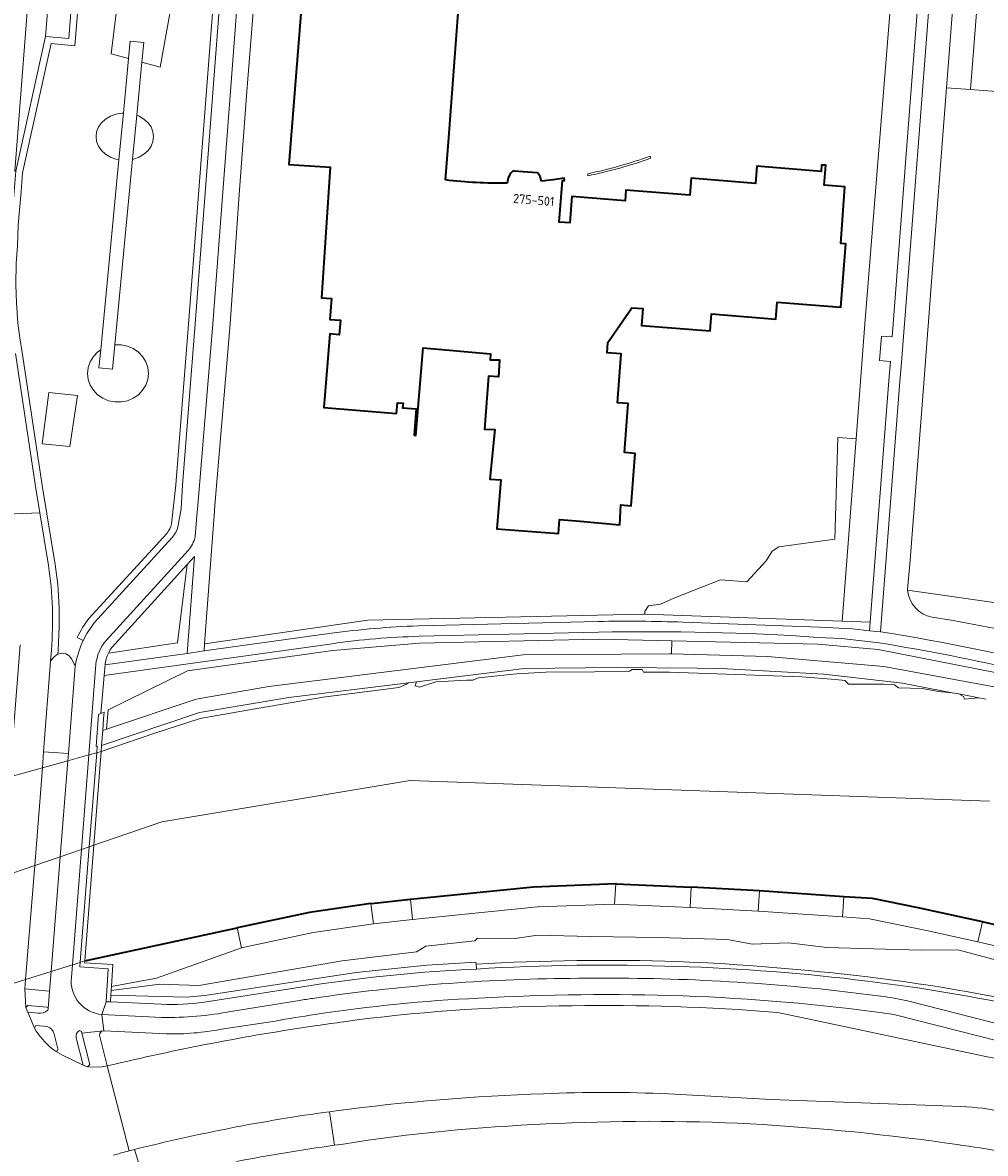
# Model space of a CAD drawing. Extents: x 150256 to 156914, y 461459 to 469481.
# Tile 348 of 656: x 155203 to 155345, y 464378 to 464544. Entities that reach past the tile are written whole.
import ezdxf
from ezdxf.enums import TextEntityAlignment as Align

# ---------------------------------------------------------------- set-up
doc = ezdxf.new("R2010")
doc.units = 0
doc.header["$LTSCALE"] = 0.75
for name, color, linetype, lineweight in [('B-RO-GK-BESCHOEIING-G', 251, 'GK-BESCHOEIING', 35), ('B-RO-GR-BEPLANTING_CULTUUR_BOSPLANTSOEN-GV', 251, 'CONTINUOUS', 18), ('B-RO-GR-GROENVOORZIENING-GV', 251, 'CONTINUOUS', 18), ('B-RO-GR-HAAG-GV', 251, 'CONTINUOUS', 13), ('B-RO-IE-TERREINAFSCHEIDING_KUNSTMATIG_MUUR-G', 251, 'IE-TERREINAFSCHEIDING-KUNSTMATIG-DICHT', 18), ('B-RO-IE-TERREINAFSCHEIDING_KUNSTMATIG_MUUR-GV', 251, 'CONTINUOUS', 18), ('B-RO-KW-KUNSTWERK_DEK-GV', 6, 'CONTINUOUS', 18), ('B-RO-OG-BEBOUWING-GV', 6, 'CONTINUOUS', 35), ('B-RO-OG-BEBOUWING-T18', 1, 'CONTINUOUS', 18), ('B-RO-OG-TERREIN_CULTUURSCHEIDING-GV', 251, 'CONTINUOUS', 18), ('B-RO-OG-WATER-GV', 251, 'CONTINUOUS', 18), ('B-RO-OG-WATER_KANAAL-GV', 251, 'CONTINUOUS', 18), ('B-RO-OG-WATER_SLOOT-GV', 251, 'CONTINUOUS', 18), ('B-RO-VH-VERHARDING_ASFALT-GV', 251, 'CONTINUOUS', 18), ('B-RO-VH-VERHARDING_BETON-GV', 251, 'CONTINUOUS', 18), ('B-RO-VH-VERHARDING_BETONSTRAATSTEEN-GV', 251, 'CONTINUOUS', 18), ('B-RO-VH-VERHARDING_STRAATBAKSTEEN-GV', 251, 'CONTINUOUS', 18), ('B-RO-VH-VERHARDING_TEGEL-GV', 251, 'CONTINUOUS', 18)]:
    doc.layers.add(name, color=color, linetype=linetype, lineweight=lineweight)
doc.styles.add('NLCS-ISO-M200-T18', font='NLCS-ISO.ttf', dxfattribs={"height": 360})
doc.linetypes.add('GK-BESCHOEIING', pattern='A,30,-5,[1,NLCS.SHX,S=1,R=0,X=0,Y=0],-5', length=40)
doc.linetypes.add('IE-TERREINAFSCHEIDING-KUNSTMATIG-DICHT', pattern='A,8,-1,[82,NLCS.SHX,S=0.75,R=90,X=0,Y=0],-1', length=10)

msp = doc.modelspace()

# ---------------------------------------------------------------- linework, layer by layer
at = {"layer": 'B-RO-GK-BESCHOEIING-G'}
for points in [[(155260.4, 464415.429), (155278.456, 464417.27), (155290.562, 464417.743), (155290.559, 464417.683)], [(155290.559, 464417.683), (155301.67, 464417.189)], [(155311.707, 464416.666), (155301.67, 464417.189)], [(155324.123, 464415.796), (155311.707, 464416.666)], [(155344.509, 464412.108), (155335.022, 464414.147), (155328.295, 464415.517), (155324.123, 464415.796)], [(155254.535, 464414.789), (155245.552, 464413.503), (155234.897, 464411.205)], [(155254.535, 464414.789), (155255.552, 464414.9), (155260.4, 464415.429)], [(155212.483, 464406.37), (155234.897, 464411.205)], [(155353.424, 464409.959), (155344.509, 464412.108)]]:
    msp.add_lwpolyline(points, dxfattribs=at)
at = {"layer": 'B-RO-GR-BEPLANTING_CULTUUR_BOSPLANTSOEN-GV'}
for points in [[(155331.092, 464548.745), (155327.194, 464500), (155325.906, 464483.106), (155323.862, 464456.297), (155327.993, 464456.147), (155330.73, 464491.672), (155330.946, 464494.474), (155329.337, 464494.629), (155329.631, 464498.216), (155331.211, 464498.104), (155333.774, 464531.306), (155336.273, 464563.543), (155337.759, 464582.815), (155338.857, 464597.274), (155335.889, 464597.497), (155335.56, 464593.35), (155334.241, 464576.768), (155331.576, 464554.801)], [(155343.965, 464596.839), (155340.638, 464553.1), (155339.213, 464534.726), (155342.7, 464534.458), (155343.516, 464544.523), (155346.031, 464575.538), (155347.539, 464596.557)], [(155294.855, 464457.347), (155323.862, 464456.297), (155325.906, 464483.106), (155323.235, 464483.309), (155322.756, 464468.348), (155314.522, 464467.227), (155313.584, 464466.597), (155312.684, 464465.171), (155309.833, 464462.073), (155305.981, 464462.36), (155303.464, 464461.391), (155299.116, 464459.689), (155297.125, 464458.829), (155295.363, 464458.561), (155294.857, 464457.727)]]:
    msp.add_lwpolyline(points, close=True, dxfattribs=at)
at = {"layer": 'B-RO-GR-GROENVOORZIENING-GV'}
for points in [[(155233.05, 464571.129), (155233.027, 464568.613), (155227.721, 464499.954), (155225.878, 464476.349), (155225.263, 464470.609)], [(155226.241, 464470.402), (155226.556, 464472.281), (155226.644, 464472.805), (155226.876, 464476.282), (155228.728, 464500), (155233.43, 464561.633), (155234.027, 464569.312)], [(155224.597, 464469.265), (155213.111, 464456.685)], [(155213.894, 464456.063), (155225.356, 464468.614)], [(155215.482, 464449.871), (155227.571, 464451.569), (155228.638, 464465.822), (155227.563, 464464.639), (155226.141, 464453.145), (155215.962, 464451.603)], [(155211.383, 464453.929), (155212.264, 464453.451)]]:
    msp.add_lwpolyline(points, dxfattribs=at)
for points in [[(155225.263, 464470.609, -0.1264167), (155224.597, 464469.265)], [(155225.356, 464468.614, 0.1259796), (155226.241, 464470.402)], [(155213.111, 464456.685, 0.0552662), (155211.383, 464453.929)], [(155212.264, 464453.451, -0.0565999), (155213.894, 464456.063)], [(155215.962, 464451.603, 0.092328), (155215.482, 464449.871)]]:
    msp.add_lwpolyline(points, format="xyb", dxfattribs=at)
msp.add_lwpolyline([(155210.081, 464436.848), (155211.093, 464449.673), (155211.103, 464449.738), (155210.548, 464450.774), (155210.345, 464451.031), (155210.185, 464451.235), (155209.733, 464451.495), (155209.111, 464451.581), (155208.538, 464451.435), (155208.433, 464451.408), (155207.933, 464451.004), (155207.457, 464450.405), (155206.45, 464437.081)], close=True, dxfattribs=at)
at = {"layer": 'B-RO-GR-HAAG-GV'}
for points in [[(155233.05, 464571.129), (155233.027, 464568.613), (155227.721, 464499.954), (155225.878, 464476.349), (155225.263, 464470.609)], [(155226.241, 464470.402), (155226.556, 464472.281), (155226.644, 464472.805), (155226.876, 464476.282), (155228.728, 464500), (155233.43, 464561.633), (155234.027, 464569.312)], [(155224.597, 464469.265), (155213.111, 464456.685)], [(155213.894, 464456.063), (155225.356, 464468.614)], [(155215.482, 464449.871), (155227.571, 464451.569), (155228.638, 464465.822), (155227.563, 464464.639), (155226.141, 464453.145), (155215.962, 464451.603)], [(155211.383, 464453.929), (155212.264, 464453.451)]]:
    msp.add_lwpolyline(points, dxfattribs=at)
for points in [[(155225.263, 464470.609, -0.1264167), (155224.597, 464469.265)], [(155225.356, 464468.614, 0.1259796), (155226.241, 464470.402)], [(155213.111, 464456.685, 0.0552662), (155211.383, 464453.929)], [(155212.264, 464453.451, -0.0565999), (155213.894, 464456.063)], [(155215.962, 464451.603, 0.092328), (155215.482, 464449.871)]]:
    msp.add_lwpolyline(points, format="xyb", dxfattribs=at)
msp.add_lwpolyline([(155211.103, 464449.738), (155210.548, 464450.774), (155210.345, 464451.031), (155210.185, 464451.235), (155209.733, 464451.495), (155209.111, 464451.581), (155208.538, 464451.435), (155208.433, 464451.408), (155207.933, 464451.004), (155207.457, 464450.405), (155206.45, 464437.081), (155210.081, 464436.848), (155211.093, 464449.673)], close=True, dxfattribs=at)
at = {"layer": 'B-RO-IE-TERREINAFSCHEIDING_KUNSTMATIG_MUUR-G'}
for points in [[(155286.458, 464522.086, 0.0357281), (155295.641, 464524.68)], [(155286.478, 464521.777, 0.0385487), (155295.741, 464524.39)]]:
    msp.add_lwpolyline(points, format="xyb", dxfattribs=at)
msp.add_lwpolyline([(155286.478, 464521.777), (155286.458, 464522.086)], dxfattribs=at)
at = {"layer": 'B-RO-IE-TERREINAFSCHEIDING_KUNSTMATIG_MUUR-GV'}
for points in [[(155295.641, 464524.68, -0.0357281), (155286.458, 464522.086)], [(155286.478, 464521.777, 0.0385487), (155295.741, 464524.39)], [(155299.653, 464406.282, 0.0219412), (155270.028, 464405.902)], [(155270.083, 464405.175, -0.0240107), (155299.611, 464405.548)], [(155299.611, 464405.548, -0.0235655), (155327.573, 464403.393)], [(155327.65, 464404.015, 0.0189663), (155299.653, 464406.282)], [(155356.96, 464398.734, 0.0293808), (155327.65, 464404.015)], [(155327.573, 464403.393, -0.0232891), (155351.15, 464399.422)]]:
    msp.add_lwpolyline(points, format="xyb", dxfattribs=at)
for points in [[(155295.741, 464524.39), (155295.641, 464524.68)], [(155286.458, 464522.086), (155286.478, 464521.777)], [(155270.028, 464405.902), (155270.083, 464405.175)]]:
    msp.add_lwpolyline(points, dxfattribs=at)
for points in [[(155214.867, 464442.75), (155214.492, 464442.579), (155214.147, 464437.864), (155214.33, 464437.925), (155214.253, 464436.962), (155214.895, 464437.14), (155214.965, 464438.032), (155215.139, 464440.25), (155215.271, 464441.933), (155215.347, 464442.908)], [(155213.816, 464423.372), (155214.895, 464437.14), (155214.253, 464436.962), (155213.119, 464423.133), (155211.832, 464406.165), (155212.483, 464406.37)], [(155212.483, 464406.37), (155211.832, 464406.165), (155211.781, 464405.489), (155215.912, 464405.204), (155215.626, 464400.346), (155216.29, 464400.338), (155216.347, 464401.329), (155216.385, 464401.992), (155216.421, 464402.618), (155216.607, 464405.838), (155212.461, 464406.088)]]:
    msp.add_lwpolyline(points, close=True, dxfattribs=at)
at = {"layer": 'B-RO-KW-KUNSTWERK_DEK-GV'}
msp.add_lwpolyline([(155199.041, 464402.136), (155203.8, 464403.635), (155207.535, 464404.812), (155210.668, 464405.798), (155211.798, 464406.154), (155211.832, 464406.165), (155212.483, 464406.37), (155213.816, 464423.372), (155214.895, 464437.14), (155214.253, 464436.962), (155213.089, 464436.639), (155209.996, 464435.781), (155206.265, 464434.745), (155201.477, 464433.416)], dxfattribs=at)
at = {"layer": 'B-RO-OG-BEBOUWING-GV'}
for points in [[(155265.528, 464521.17), (155265.954, 464526.7), (155267.515, 464546.997), (155267.631, 464548.503), (155263.342, 464548.801), (155260.523, 464549.007), (155260.523, 464548.202), (155258.702, 464548.4), (155258.78, 464549.358), (155260.375, 464569.715)], [(155244.326, 464546.21), (155242.501, 464523.441), (155248.597, 464523.032), (155247.276, 464503.835), (155248.755, 464503.722), (155248.521, 464500.673), (155250.107, 464500.552), (155250.055, 464500), (155249.905, 464498.378), (155248.505, 464498.524), (155247.64, 464487.72), (155258.343, 464486.853), (155258.494, 464488.423), (155259.286, 464488.347), (155259.228, 464487.689), (155261.24, 464487.512), (155260.903, 464483.661), (155261.153, 464483.612), (155262.261, 464496.466), (155272.164, 464495.597), (155272.117, 464494.747), (155273.467, 464494.701), (155273.325, 464492.201), (155271.875, 464492.346), (155271.25, 464484.543), (155272.8, 464484.498), (155272.066, 464477.195), (155273.67, 464477.069), (155273.075, 464469.896), (155282.126, 464469.197), (155282.293, 464471.275), (155285.328, 464470.993), (155291.146, 464470.452), (155291.314, 464473.384), (155292.827, 464473.285), (155293.413, 464480.976), (155291.839, 464481.096), (155292.386, 464488.281), (155290.812, 464488.401), (155291.36, 464495.586), (155289.297, 464495.743), (155289.413, 464497.277), (155292.929, 464502.38), (155294.543, 464502.254), (155294.349, 464499.774), (155304.424, 464498.988), (155304.626, 464501.476), (155314.087, 464500.726), (155314.291, 464503.216), (155323.676, 464502.451), (155324.406, 464511.781), (155323.645, 464511.841), (155324.263, 464520.133), (155321.211, 464520.381), (155321.452, 464523.322), (155320.831, 464523.364), (155320.747, 464522.391), (155311.291, 464523.202), (155311.088, 464520.646), (155301.638, 464521.445), (155301.44, 464518.911), (155292.052, 464519.676), (155291.928, 464518.112), (155284.098, 464518.744), (155283.789, 464514.858), (155282.235, 464514.984), (155282.727, 464521.076), (155283.027, 464521.108), (155282.983, 464521.424), (155281.37, 464521.198), (155279.623, 464521.009)], [(155279.078, 464522.247), (155278.996, 464522.191), (155275.588, 464522.474), (155275.523, 464522.546)]]:
    msp.add_lwpolyline(points, dxfattribs=at)
for points in [[(155275.523, 464522.546, 0.2071581), (155274.599, 464520.703)], [(155279.623, 464521.009, 0.1383409), (155279.078, 464522.247)], [(155274.599, 464520.703, -0.0356101), (155265.528, 464521.17)]]:
    msp.add_lwpolyline(points, format="xyb", dxfattribs=at)
at = {"layer": 'B-RO-OG-TERREIN_CULTUURSCHEIDING-GV'}
for points in [[(155209.766, 464574.532), (155209.901, 464556.221), (155212.139, 464556.048), (155211.743, 464550.844), (155210.84, 464550.926), (155210.137, 464541.976), (155206.744, 464542.277), (155202.37, 464522.467), (155202.122, 464519.541), (155201.711, 464514.569), (155201.606, 464511.522)], [(155210.765, 464574.548), (155210.894, 464557.147), (155213.212, 464556.968), (155212.663, 464549.756), (155211.758, 464549.838), (155211.054, 464540.891), (155207.531, 464541.204), (155203.336, 464522.208), (155203.119, 464519.46), (155202.71, 464514.511), (155202.605, 464511.467), (155202.425, 464508.955), (155202.36, 464505.762), (155202.437, 464503.098), (155202.675, 464500.101), (155202.939, 464497.958), (155203.289, 464495.8), (155206.301, 464475.96), (155208.151, 464464.643), (155208.539, 464461.693), (155208.73, 464458.318), (155208.741, 464455.456), (155208.58, 464451.993), (155208.538, 464451.435)], [(155225.263, 464470.609), (155225.878, 464476.349), (155227.721, 464499.954), (155233.027, 464568.613), (155233.05, 464571.129)], [(155207.582, 464452.054), (155207.457, 464450.405), (155207.933, 464451.004), (155208.433, 464451.408), (155208.538, 464451.435), (155208.58, 464451.993), (155208.741, 464455.456), (155208.73, 464458.318), (155208.539, 464461.693), (155208.151, 464464.643), (155206.301, 464475.96), (155203.289, 464495.8), (155202.939, 464497.958), (155202.675, 464500.101), (155202.437, 464503.098), (155202.36, 464505.762), (155202.425, 464508.955), (155202.605, 464511.467), (155202.71, 464514.511), (155203.119, 464519.46), (155203.336, 464522.208), (155207.531, 464541.204), (155211.054, 464540.891), (155211.758, 464549.838)], [(155225.085, 464546.186), (155223.594, 464537.733), (155220.888, 464538.479), (155220.143, 464530.68), (155220.486, 464530.554), (155221.2, 464530.126), (155221.792, 464529.585), (155222.234, 464528.955), (155222.507, 464528.263), (155222.599, 464527.539), (155222.507, 464526.815), (155222.234, 464526.123), (155221.792, 464525.493), (155221.2, 464524.952), (155220.486, 464524.524), (155219.678, 464524.228), (155219.524, 464524.201), (155216.919, 464496.934), (155217.846, 464496.934), (155218.761, 464496.75), (155219.616, 464496.391), (155220.373, 464495.871), (155220.999, 464495.215), (155221.467, 464494.449), (155221.756, 464493.609), (155221.854, 464492.73), (155221.756, 464491.851), (155221.467, 464491.011), (155220.999, 464490.245), (155220.373, 464489.589), (155219.616, 464489.069), (155218.761, 464488.71), (155217.846, 464488.526), (155216.91, 464488.526), (155215.995, 464488.71), (155215.14, 464489.069), (155214.383, 464489.589), (155213.757, 464490.245), (155213.289, 464491.011), (155213, 464491.851), (155212.902, 464492.73), (155213, 464493.609), (155213.289, 464494.449), (155213.757, 464495.215), (155214.383, 464495.871), (155214.838, 464496.184), (155217.51, 464524.15), (155217.066, 464524.228), (155216.259, 464524.524), (155215.544, 464524.952), (155214.952, 464525.493), (155214.51, 464526.123), (155214.237, 464526.815), (155214.145, 464527.539), (155214.237, 464528.263), (155214.51, 464528.955), (155214.952, 464529.585), (155215.544, 464530.126), (155216.259, 464530.554), (155217.066, 464530.85), (155217.93, 464531.001), (155218.165, 464531.001), (155218.931, 464539.019), (155216.383, 464539.722), (155217.129, 464545.689)], [(155400.862, 464529.984), (155342.7, 464534.458), (155339.213, 464534.726), (155336.9, 464504.894), (155335.851, 464491.273), (155333.85, 464465.289), (155333.471, 464460.955), (155333.479, 464460.862), (155348.905, 464458.678)], [(155202.301, 464495.645), (155205.313, 464475.804), (155205.901, 464472.209), (155207.162, 464464.497)], [(155213.111, 464456.685), (155224.597, 464469.265)], [(155215.962, 464451.603), (155226.141, 464453.145), (155227.563, 464464.639), (155216.478, 464452.44)], [(155410.812, 464434.347), (155414.622, 464432.149), (155429.546, 464423.539), (155439.343, 464417.887), (155439.665, 464418.386), (155439.825, 464418.634), (155449.963, 464412.779), (155451.111, 464414.684), (155451.376, 464415.123), (155464.026, 464407.618), (155464.391, 464408.096), (155464.835, 464408.679), (155442.109, 464421.789), (155437.108, 464424.796), (155435.228, 464425.777), (155423.655, 464431.814), (155403.361, 464441.305), (155384.286, 464448.942), (155365.065, 464455.48), (155362.063, 464456.17), (155348.905, 464458.678), (155333.479, 464460.862)], [(155300.452, 464456.161), (155320.541, 464455.43), (155325.389, 464455.157), (155327.896, 464454.885), (155327.993, 464456.147), (155323.862, 464456.297), (155294.855, 464457.347), (155294.659, 464457.354), (155254.112, 464456.474), (155230.103, 464452.952), (155230.027, 464451.933), (155248.749, 464454.542)], [(155261.497, 464455.623), (155287.965, 464456.267)], [(155337.075, 464456.871), (155340.188, 464456.417)], [(155212.264, 464453.451), (155211.383, 464453.929)], [(155288.034, 464454.681), (155261.654, 464454.08)], [(155329.303, 464453.133), (155323.751, 464453.762), (155320.335, 464453.925)], [(155248.856, 464452.996), (155215.359, 464448.317), (155214.867, 464442.75), (155215.347, 464442.908), (155215.271, 464441.933), (155215.139, 464440.25), (155215.666, 464440.426), (155215.918, 464443.282), (155227.618, 464449.02), (155248.967, 464452.002), (155261.708, 464453.081), (155288.034, 464453.681), (155298.791, 464453.429), (155320.299, 464452.926), (155329.149, 464452.144), (155346.592, 464448.723), (155349.925, 464448.069), (155370.577, 464442.78), (155377.333, 464440.772), (155385.109, 464438.461), (155399.091, 464433.382), (155399.41, 464433.983), (155399.399, 464433.988), (155399.565, 464434.274)], [(155208.538, 464451.435), (155209.111, 464451.581), (155209.733, 464451.495), (155210.185, 464451.235), (155210.345, 464451.031), (155210.548, 464450.774), (155211.103, 464449.738)], [(155352.741, 464407.038), (155344.259, 464409.086), (155343.805, 464409.192), (155336.239, 464410.837), (155327.89, 464412.538), (155323.918, 464412.839), (155311.502, 464413.699), (155301.515, 464414.221), (155290.403, 464414.7), (155279.053, 464414.315), (155260.704, 464412.444), (155254.96, 464411.819), (155246.081, 464410.548), (155235.529, 464408.272), (155223.029, 464403.84), (155216.421, 464402.618), (155216.385, 464401.992), (155223.513, 464402.965), (155229.277, 464402.745), (155250.333, 464406.37), (155261.262, 464407.702), (155262.663, 464408.543), (155269.828, 464409.324), (155270.229, 464409.715), (155275.793, 464409.655), (155279.075, 464410.156), (155286.841, 464409.935), (155296.809, 464409.825), (155306.976, 464409.495), (155310.619, 464408.824), (155315.983, 464409.044), (155321.588, 464408.323), (155335.438, 464407.932), (155340.882, 464407.992), (155351.33, 464405.209)], [(155351.33, 464405.209), (155340.882, 464407.992), (155335.438, 464407.932), (155321.588, 464408.323), (155315.983, 464409.044), (155310.619, 464408.824), (155306.976, 464409.495), (155296.809, 464409.825), (155286.841, 464409.935), (155279.075, 464410.156), (155275.793, 464409.655), (155270.229, 464409.715), (155269.828, 464409.324), (155262.663, 464408.543), (155261.262, 464407.702), (155250.333, 464406.37), (155229.277, 464402.745), (155223.513, 464402.965), (155216.385, 464401.992), (155216.347, 464401.329), (155227.397, 464401.011), (155230.124, 464401.304), (155252.408, 464404.666), (155262.768, 464405.715), (155270.013, 464406.164), (155270.028, 464405.902)], [(155270.083, 464405.175), (155270.028, 464405.902), (155270.013, 464406.164), (155262.768, 464405.715), (155252.408, 464404.666), (155230.124, 464401.304), (155227.397, 464401.011), (155216.347, 464401.329), (155216.29, 464400.338), (155223.795, 464399.983)], [(155230.057, 464400.306), (155243.275, 464402.356)], [(155312.338, 464398.945), (155314.326, 464398.762), (155315.332, 464398.598), (155344.716, 464392.357), (155349.756, 464391.394), (155349.955, 464392.666), (155350.168, 464393.726), (155331.452, 464398.483), (155330.451, 464398.644)], [(155240.503, 464397.524), (155232.616, 464396.315)], [(155224.487, 464395.632), (155215.275, 464396.077), (155215.18, 464396.068)], [(155214.653, 464395.459), (155215.787, 464390.918)]]:
    msp.add_lwpolyline(points, dxfattribs=at)
for points in [[(155217.129, 464545.689), (155216.383, 464539.722), (155218.931, 464539.019), (155219.175, 464541.576), (155221.166, 464541.386), (155220.888, 464538.479), (155223.594, 464537.733), (155225.085, 464546.186)], [(155218.931, 464539.019), (155218.165, 464531.001), (155217.51, 464524.15), (155214.838, 464496.184), (155214.584, 464493.523), (155216.575, 464493.333), (155216.919, 464496.934), (155219.524, 464524.201), (155220.143, 464530.68), (155220.888, 464538.479), (155221.166, 464541.386), (155219.175, 464541.576)], [(155218.165, 464531.001), (155217.93, 464531.001), (155217.066, 464530.85), (155216.259, 464530.554), (155215.544, 464530.126), (155214.952, 464529.585), (155214.51, 464528.955), (155214.237, 464528.263), (155214.145, 464527.539), (155214.237, 464526.815), (155214.51, 464526.123), (155214.952, 464525.493), (155215.544, 464524.952), (155216.259, 464524.524), (155217.066, 464524.228), (155217.51, 464524.15)], [(155219.678, 464524.228), (155220.486, 464524.524), (155221.2, 464524.952), (155221.792, 464525.493), (155222.234, 464526.123), (155222.507, 464526.815), (155222.599, 464527.539), (155222.507, 464528.263), (155222.234, 464528.955), (155221.792, 464529.585), (155221.2, 464530.126), (155220.486, 464530.554), (155220.143, 464530.68), (155219.524, 464524.201)], [(155221.467, 464491.011), (155221.756, 464491.851), (155221.854, 464492.73), (155221.756, 464493.609), (155221.467, 464494.449), (155220.999, 464495.215), (155220.373, 464495.871), (155219.616, 464496.391), (155218.761, 464496.75), (155217.846, 464496.934), (155216.919, 464496.934), (155216.575, 464493.333), (155214.584, 464493.523), (155214.838, 464496.184), (155214.383, 464495.871), (155213.757, 464495.215), (155213.289, 464494.449), (155213, 464493.609), (155212.902, 464492.73), (155213, 464491.851), (155213.289, 464491.011), (155213.757, 464490.245), (155214.383, 464489.589), (155215.14, 464489.069), (155215.995, 464488.71), (155216.91, 464488.526), (155217.846, 464488.526), (155218.761, 464488.71), (155219.616, 464489.069), (155220.373, 464489.589), (155220.999, 464490.245)], [(155210.3, 464482.002), (155211.416, 464489.473), (155207.189, 464489.899), (155206.232, 464482.354)], [(155210.3, 464482.002), (155206.232, 464482.354), (155207.189, 464489.899), (155211.416, 464489.473)], [(155298.773, 464451.493), (155298.791, 464453.429), (155288.034, 464453.681), (155261.708, 464453.081), (155248.967, 464452.002), (155227.618, 464449.02), (155215.918, 464443.282), (155215.666, 464440.426), (155228.861, 464444.84), (155239.554, 464446.709), (155276.974, 464451.369), (155298.464, 464451.502)], [(155298.791, 464453.429), (155298.773, 464451.493), (155312.896, 464451.114), (155329.972, 464449.64), (155346.225, 464446.657), (155346.592, 464448.723), (155329.149, 464452.144), (155320.299, 464452.926)]]:
    msp.add_lwpolyline(points, close=True, dxfattribs=at)
for points in [[(155224.597, 464469.265, 0.1264167), (155225.263, 464470.609)], [(155207.162, 464464.497, -0.0575446), (155207.582, 464452.054)], [(155333.479, 464460.862, 0.332803), (155337.075, 464456.871)], [(155211.383, 464453.929, -0.0552662), (155213.111, 464456.685)], [(155248.749, 464454.542, -0.0228226), (155261.497, 464455.623)], [(155287.965, 464456.267, -0.0123326), (155300.452, 464456.161)], [(155340.188, 464456.417, -0.0170127), (155356.539, 464452.879)], [(155261.654, 464454.08, 0.0292254), (155248.856, 464452.996)], [(155320.335, 464453.925, 0.0224142), (155288.034, 464454.681)], [(155211.103, 464449.738, -0.0713815), (155212.264, 464453.451)], [(155216.478, 464452.44, 0.0507704), (155215.962, 464451.603)], [(155370.825, 464443.749, 0.0289045), (155329.303, 464453.133)], [(155270.028, 464405.902, -0.0219412), (155299.653, 464406.282)], [(155299.653, 464406.282, -0.0189663), (155327.65, 464404.015)], [(155245.76, 464402.742, -0.0267643), (155270.083, 464405.175)], [(155327.65, 464404.015, -0.0293808), (155356.96, 464398.734)], [(155243.275, 464402.356, -0.0024186), (155245.76, 464402.742)], [(155270.398, 464400.89, 0.0256495), (155246.38, 464398.492)], [(155300.47, 464401.23, 0.0218145), (155270.398, 464400.89)], [(155330.451, 464398.644, 0.0247519), (155300.47, 464401.23)], [(155223.795, 464399.983, 0.0493458), (155230.057, 464400.306)], [(155250.582, 464397.419, -0.0309701), (155282.258, 464399.74)], [(155282.258, 464399.74, -0.0243025), (155312.338, 464398.945)], [(155246.38, 464398.492, 0.0064861), (155240.503, 464397.524)], [(155246.617, 464396.863, -0.0030028), (155250.582, 464397.419)], [(155215.18, 464396.068, 0.3556869), (155214.653, 464395.459)], [(155215.787, 464390.918, -0.022668), (155246.617, 464396.863)], [(155232.616, 464396.315, -0.0505645), (155224.487, 464395.632)]]:
    msp.add_lwpolyline(points, format="xyb", dxfattribs=at)
at = {"layer": 'B-RO-OG-WATER-GV'}
for points in [[(155340.049, 464445.781), (155332.742, 464447.178), (155321.138, 464448.54), (155306.958, 464449.314), (155302.523, 464449.412), (155290.642, 464449.481), (155277.115, 464449.372), (155261.274, 464447.399), (155261.062, 464446.807), (155261.702, 464446.617), (155264.104, 464447.388), (155268.667, 464447.648), (155269.548, 464447.648), (155270.389, 464447.979), (155275.993, 464448.56), (155280.276, 464448.82), (155287.442, 464448.88), (155292.565, 464448.95), (155292.966, 464449.211), (155294.447, 464449.211), (155294.647, 464448.82), (155298.49, 464448.82), (155310.979, 464448.369), (155317.945, 464448.109), (155322.868, 464447.718), (155324.23, 464447.588), (155324.79, 464447.067), (155325.991, 464447.067), (155327.152, 464447.067), (155329.914, 464447.067), (155331.555, 464446.937), (155332.115, 464446.487), (155335.638, 464446.427), (155338.04, 464445.966)], [(155343.934, 464445.039), (155340.991, 464445.602), (155341.683, 464445.255), (155341.843, 464444.864)]]:
    msp.add_lwpolyline(points, close=True, dxfattribs=at)
at = {"layer": 'B-RO-OG-WATER_KANAAL-GV'}
for points in [[(155345.026, 464444.83), (155343.934, 464445.039), (155341.843, 464444.864), (155341.683, 464445.255), (155340.991, 464445.602), (155340.049, 464445.781), (155338.04, 464445.966), (155335.638, 464446.427), (155332.115, 464446.487), (155331.555, 464446.937), (155329.914, 464447.067), (155327.152, 464447.067), (155325.991, 464447.067), (155324.79, 464447.067), (155324.23, 464447.588), (155322.868, 464447.718), (155317.945, 464448.109), (155310.979, 464448.369), (155298.49, 464448.82), (155294.647, 464448.82), (155294.447, 464449.211), (155292.966, 464449.211), (155292.565, 464448.95), (155287.442, 464448.88), (155280.276, 464448.82), (155275.993, 464448.56), (155270.389, 464447.979), (155269.548, 464447.648), (155268.667, 464447.648), (155264.104, 464447.388), (155261.702, 464446.617), (155261.062, 464446.807), (155261.274, 464447.399), (155260.107, 464447.253), (155259.821, 464447.067), (155258.66, 464446.547), (155247.531, 464445.115), (155236.443, 464443.242), (155229.478, 464442.01), (155222.793, 464439.867), (155214.895, 464437.14), (155214.253, 464436.962), (155213.089, 464436.639), (155209.996, 464435.781), (155206.265, 464434.745), (155201.477, 464433.416)], [(155345.528, 464429.837), (155260.319, 464432.88), (155223.801, 464426.794), (155213.816, 464423.372), (155213.119, 464423.133), (155212.001, 464422.749), (155208.875, 464421.678), (155205.127, 464420.393), (155200.322, 464418.746), (155195.943, 464417.245), (155186.092, 464413.869), (155183.267, 464412.9), (155179.366, 464411.563), (155177.544, 464410.939), (155176.887, 464410.714), (155116.149, 464389.895)], [(155116.149, 464389.895), (155176.887, 464410.714), (155177.544, 464410.939), (155179.366, 464411.563), (155183.267, 464412.9), (155186.092, 464413.869), (155195.943, 464417.245), (155200.322, 464418.746), (155205.127, 464420.393), (155208.875, 464421.678), (155212.001, 464422.749), (155213.119, 464423.133), (155213.816, 464423.372), (155223.801, 464426.794), (155260.319, 464432.88), (155345.528, 464429.837)], [(155199.041, 464402.136), (155203.8, 464403.635), (155207.535, 464404.812), (155210.668, 464405.798), (155211.798, 464406.154), (155211.832, 464406.165), (155212.483, 464406.37), (155234.897, 464411.205), (155245.552, 464413.503), (155254.535, 464414.789), (155255.552, 464414.9), (155260.4, 464415.429), (155278.456, 464417.27), (155290.562, 464417.743), (155290.559, 464417.683), (155301.67, 464417.189), (155311.707, 464416.666), (155324.123, 464415.796), (155328.295, 464415.517), (155335.022, 464414.147), (155344.509, 464412.108), (155353.424, 464409.959)]]:
    msp.add_lwpolyline(points, dxfattribs=at)
at = {"layer": 'B-RO-OG-WATER_SLOOT-GV'}
msp.add_lwpolyline([(155346.225, 464446.657), (155329.972, 464449.64), (155312.896, 464451.114), (155298.773, 464451.493), (155298.464, 464451.502), (155276.974, 464451.369), (155239.554, 464446.709), (155228.861, 464444.84), (155215.666, 464440.426), (155215.139, 464440.25), (155214.965, 464438.032), (155229.356, 464442.896), (155242.518, 464445.062), (155260.107, 464447.253), (155261.274, 464447.399), (155277.115, 464449.372), (155290.642, 464449.481), (155302.523, 464449.412), (155306.958, 464449.314), (155321.138, 464448.54), (155332.742, 464447.178), (155340.049, 464445.781), (155340.991, 464445.602), (155343.934, 464445.039), (155345.026, 464444.83)], dxfattribs=at)
for points in [[(155260.704, 464412.444), (155279.053, 464414.315), (155290.403, 464414.7), (155290.559, 464417.683), (155290.562, 464417.743), (155278.456, 464417.27), (155260.4, 464415.429)], [(155301.515, 464414.221), (155301.67, 464417.189), (155290.559, 464417.683), (155290.403, 464414.7)], [(155301.67, 464417.189), (155301.515, 464414.221), (155311.502, 464413.699), (155311.707, 464416.666)], [(155323.918, 464412.839), (155324.123, 464415.796), (155311.707, 464416.666), (155311.502, 464413.699)], [(155343.805, 464409.192), (155344.509, 464412.108), (155335.022, 464414.147), (155328.295, 464415.517), (155324.123, 464415.796), (155323.918, 464412.839), (155327.89, 464412.538), (155336.239, 464410.837)], [(155254.96, 464411.819), (155254.535, 464414.789), (155245.552, 464413.503), (155234.897, 464411.205), (155235.529, 464408.272), (155246.081, 464410.548)], [(155254.535, 464414.789), (155254.96, 464411.819), (155260.704, 464412.444), (155260.4, 464415.429), (155255.552, 464414.9)], [(155216.421, 464402.618), (155223.029, 464403.84), (155235.529, 464408.272), (155234.897, 464411.205), (155212.483, 464406.37), (155212.461, 464406.088), (155216.607, 464405.838)], [(155344.509, 464412.108), (155343.805, 464409.192), (155344.259, 464409.086), (155352.741, 464407.038), (155352.755, 464407.099), (155353.424, 464409.959)]]:
    msp.add_lwpolyline(points, close=True, dxfattribs=at)
at = {"layer": 'B-RO-VH-VERHARDING_ASFALT-GV'}
for points in [[(155333.479, 464460.862), (155333.471, 464460.955), (155333.85, 464465.289), (155335.851, 464491.273), (155336.9, 464504.894), (155339.213, 464534.726), (155340.638, 464553.1), (155343.965, 464596.839), (155342.88, 464596.925), (155340.442, 464597.113), (155336.292, 464542.561), (155332.554, 464494.355), (155332.338, 464491.547), (155329.504, 464454.75), (155331.45, 464454.434)], [(155201.606, 464511.522), (155201.711, 464514.569), (155202.122, 464519.541), (155202.37, 464522.467), (155202.2, 464522.48), (155206.016, 464571.836), (155206.834, 464574.68), (155207.708, 464574.654), (155207.687, 464576.198), (155207.703, 464576.523), (155204.053, 464576.815), (155204.004, 464576.311)], [(155200.98, 464472.056), (155205.901, 464472.209), (155205.313, 464475.804), (155202.301, 464495.645)], [(155207.162, 464464.497), (155205.901, 464472.209), (155200.98, 464472.056)], [(155340.188, 464456.417), (155337.075, 464456.871)], [(155203.004, 464452.84), (155201.477, 464433.416), (155206.265, 464434.745), (155206.45, 464437.081), (155207.457, 464450.405), (155207.582, 464452.054)], [(155203.69, 464402.241), (155203.8, 464403.635), (155199.041, 464402.136), (155198.442, 464394.27)], [(155205.082, 464396.474), (155204.117, 464398.815), (155203.824, 464399.505), (155203.69, 464402.241)], [(155361.674, 464388.754), (155360.978, 464388.916), (155356.07, 464390.055), (155349.756, 464391.394), (155344.716, 464392.357), (155315.332, 464398.598), (155314.326, 464398.762), (155312.338, 464398.945)], [(155218.999, 464378.441), (155215.787, 464390.918), (155214.787, 464390.746), (155212.908, 464390.795), (155212.25, 464391.051), (155209.199, 464392.503), (155208.198, 464393.088), (155208.13, 464393.128), (155207.714, 464393.442)], [(155215.787, 464390.918), (155218.999, 464378.441), (155219.806, 464378.655)], [(155298.329, 464386.801), (155313.425, 464385.972), (155341.308, 464384.958)], [(155248.466, 464384.202), (155249.479, 464384.34)], [(155250.465, 464379.448), (155249.19, 464379.267)]]:
    msp.add_lwpolyline(points, dxfattribs=at)
for points in [[(155207.582, 464452.054, 0.0575446), (155207.162, 464464.497)], [(155337.075, 464456.871, -0.332803), (155333.479, 464460.862)], [(155356.539, 464452.879, 0.0170127), (155340.188, 464456.417)], [(155331.45, 464454.434, -0.0218422), (155358.873, 464448.615)], [(155282.258, 464399.74, 0.0309701), (155250.582, 464397.419)], [(155312.338, 464398.945, 0.0243025), (155282.258, 464399.74)], [(155250.582, 464397.419, 0.0030028), (155246.617, 464396.863)], [(155207.714, 464393.442, -0.0872065), (155205.082, 464396.474)], [(155246.617, 464396.863, 0.022668), (155215.787, 464390.918)], [(155249.479, 464384.34, -0.02413), (155279.939, 464386.827)], [(155279.939, 464386.827, -0.0240348), (155298.329, 464386.801)], [(155233.863, 464381.779, -0.0137604), (155248.466, 464384.202)], [(155341.308, 464384.958, -0.0481259), (155347.751, 464384.118)], [(155280.357, 464382.39, 0.0277676), (155250.465, 464379.448)], [(155310.351, 464382.405, 0.0257051), (155280.357, 464382.39)], [(155340.778, 464379.372, 0.0218579), (155310.351, 464382.405)], [(155219.806, 464378.655, -0.0113738), (155233.863, 464381.779)], [(155249.19, 464379.267, 0.0105832), (155234.814, 464376.893)], [(155347.484, 464378.312, 0.0062484), (155340.778, 464379.372)], [(155216.714, 464377.81, -0.0031833), (155218.999, 464378.441)]]:
    msp.add_lwpolyline(points, format="xyb", dxfattribs=at)
msp.add_lwpolyline([(155203.8, 464403.635), (155205.127, 464420.393), (155206.265, 464434.745), (155201.477, 464433.416), (155199.077, 464402.611), (155199.041, 464402.136)], close=True, dxfattribs=at)
at = {"layer": 'B-RO-VH-VERHARDING_BETON-GV'}
msp.add_lwpolyline([(155202.37, 464522.467), (155206.744, 464542.277), (155207.844, 464556.281), (155207.708, 464574.654), (155206.834, 464574.68), (155206.016, 464571.836), (155202.2, 464522.48)], close=True, dxfattribs=at)
at = {"layer": 'B-RO-VH-VERHARDING_BETONSTRAATSTEEN-GV'}
for points in [[(155203.8, 464403.635), (155207.535, 464404.812), (155208.875, 464421.678), (155209.996, 464435.781), (155206.265, 464434.745), (155205.127, 464420.393)], [(155209.996, 464435.781), (155210.081, 464436.848), (155206.45, 464437.081), (155206.265, 464434.745)]]:
    msp.add_lwpolyline(points, close=True, dxfattribs=at)
for points in [[(155206.895, 464399.56), (155204.13, 464399.795), (155203.824, 464399.505), (155204.117, 464398.815)], [(155204.117, 464398.815), (155205.619, 464398.662)], [(155206.98, 464396.705), (155205.317, 464396.853), (155205.082, 464396.474)], [(155208.536, 464393.438), (155208, 464395.598)], [(155212.908, 464390.795), (155213.234, 464391.141), (155212.076, 464395.759), (155212.02, 464395.981), (155211.703, 464396.138)], [(155211.23, 464395.069), (155212.25, 464391.051), (155212.908, 464390.795)], [(155207.714, 464393.442), (155208.13, 464393.128), (155208.198, 464393.088)], [(155341.308, 464384.958), (155313.425, 464385.972), (155298.329, 464386.801)], [(155249.479, 464384.34), (155248.466, 464384.202), (155249.19, 464379.267), (155250.465, 464379.448)], [(155249.19, 464379.267), (155248.466, 464384.202)], [(155219.806, 464378.655), (155221.22, 464374.026)]]:
    msp.add_lwpolyline(points, dxfattribs=at)
for points in [[(155205.619, 464398.662, 0.2120498), (155207.052, 464399.112)], [(155207.13, 464399.365, 0.3253259), (155206.895, 464399.56)], [(155207.052, 464399.112, 0.2760344), (155207.13, 464399.365)], [(155205.082, 464396.474, 0.0872065), (155207.714, 464393.442)], [(155208, 464395.598, 0.2787724), (155206.98, 464396.705)], [(155211.703, 464396.138, 0.3450885), (155211.23, 464395.069)], [(155208.198, 464393.088, 0.6686041), (155208.536, 464393.438)], [(155279.939, 464386.827, 0.02413), (155249.479, 464384.34)], [(155298.329, 464386.801, 0.0240348), (155279.939, 464386.827)], [(155248.466, 464384.202, 0.0137604), (155233.863, 464381.779)], [(155347.751, 464384.118, 0.0481259), (155341.308, 464384.958)], [(155250.465, 464379.448, -0.0277676), (155280.357, 464382.39)], [(155280.357, 464382.39, -0.0257051), (155310.351, 464382.405)], [(155310.351, 464382.405, -0.0218579), (155340.778, 464379.372)], [(155233.863, 464381.779, 0.0113738), (155219.806, 464378.655)], [(155234.814, 464376.893, -0.0105832), (155249.19, 464379.267)], [(155340.778, 464379.372, -0.0062484), (155347.484, 464378.312)]]:
    msp.add_lwpolyline(points, format="xyb", dxfattribs=at)
at = {"layer": 'B-RO-VH-VERHARDING_STRAATBAKSTEEN-GV'}
msp.add_lwpolyline([(155203.8, 464403.635), (155203.69, 464402.241), (155207.305, 464401.931), (155207.535, 464404.812)], close=True, dxfattribs=at)
at = {"layer": 'B-RO-VH-VERHARDING_TEGEL-GV'}
for points in [[(155327.993, 464456.147), (155327.896, 464454.885), (155329.504, 464454.75), (155332.338, 464491.547), (155332.554, 464494.355), (155336.292, 464542.561), (155340.442, 464597.113), (155340.445, 464597.155), (155338.857, 464597.274), (155337.759, 464582.815), (155336.273, 464563.543), (155333.774, 464531.306), (155331.211, 464498.104), (155329.631, 464498.216), (155329.337, 464494.629), (155330.946, 464494.474), (155330.73, 464491.672)], [(155209.996, 464435.781), (155208.875, 464421.678), (155207.535, 464404.812), (155210.668, 464405.798), (155212.001, 464422.749), (155213.089, 464436.639)], [(155214.253, 464436.962), (155213.089, 464436.639), (155212.001, 464422.749), (155210.668, 464405.798), (155211.798, 464406.154), (155211.832, 464406.165), (155213.119, 464423.133)]]:
    msp.add_lwpolyline(points, close=True, dxfattribs=at)
for points in [[(155207.703, 464576.523), (155207.687, 464576.198), (155207.708, 464574.654), (155207.844, 464556.281), (155206.744, 464542.277), (155210.137, 464541.976), (155210.84, 464550.926), (155211.743, 464550.844), (155212.139, 464556.048), (155209.901, 464556.221), (155209.766, 464574.532)], [(155231.517, 464471.851), (155231.555, 464472.357), (155231.571, 464472.57), (155231.634, 464473.323), (155233.857, 464500), (155235.19, 464519.015), (155236.338, 464534.147), (155236.489, 464536.043), (155237.976, 464555.052), (155239.175, 464570.275), (155239.465, 464574.314), (155239.473, 464574.424)], [(155236.576, 464570.711), (155236.485, 464569.101), (155235.994, 464561.369), (155231.305, 464500), (155229.059, 464472.725), (155229.035, 464472.436), (155228.749, 464468.732)], [(155228.749, 464468.732), (155229.035, 464472.436), (155229.059, 464472.725), (155231.305, 464500), (155235.994, 464561.369), (155236.485, 464569.101), (155234.027, 464569.312), (155233.43, 464561.633), (155228.728, 464500), (155226.876, 464476.282), (155226.644, 464472.805), (155226.556, 464472.281), (155226.241, 464470.402)], [(155216.478, 464452.44), (155227.563, 464464.639), (155228.638, 464465.822), (155227.571, 464451.569), (155230.027, 464451.933), (155230.103, 464452.952), (155231.517, 464471.851)], [(155225.356, 464468.614), (155213.894, 464456.063)], [(155215.625, 464453.474), (155227.68, 464466.672)], [(155227.68, 464466.672), (155215.625, 464453.474)], [(155287.965, 464456.267), (155261.497, 464455.623)], [(155331.45, 464454.434), (155329.504, 464454.75), (155327.896, 464454.885), (155325.389, 464455.157), (155320.541, 464455.43), (155300.452, 464456.161)], [(155248.749, 464454.542), (155230.027, 464451.933), (155227.571, 464451.569), (155215.482, 464449.871), (155215.359, 464448.317), (155248.856, 464452.996)], [(155261.654, 464454.08), (155288.034, 464454.681)], [(155320.335, 464453.925), (155323.751, 464453.762), (155329.303, 464453.133)], [(155211.103, 464449.738), (155211.093, 464449.673), (155210.081, 464436.848), (155209.996, 464435.781), (155213.089, 464436.639), (155214.132, 464449.916)], [(155214.132, 464449.916), (155213.089, 464436.639), (155214.253, 464436.962), (155214.33, 464437.925), (155214.147, 464437.864), (155214.492, 464442.579), (155214.867, 464442.75), (155215.359, 464448.317), (155215.482, 464449.871)], [(155210.522, 464403.942), (155210.668, 464405.798), (155207.535, 464404.812), (155207.305, 464401.931), (155207.13, 464399.365)], [(155211.832, 464406.165), (155211.798, 464406.154), (155210.668, 464405.798), (155210.522, 464403.942)], [(155215.021, 464398.479), (155215.626, 464400.346), (155215.912, 464405.204), (155211.781, 464405.489), (155211.832, 464406.165)], [(155203.69, 464402.241), (155203.824, 464399.505), (155204.13, 464399.795), (155206.895, 464399.56)], [(155207.13, 464399.365), (155207.305, 464401.931), (155203.69, 464402.241)], [(155243.275, 464402.356), (155230.057, 464400.306)], [(155244.083, 464400.564), (155233.986, 464398.94)], [(155233.986, 464398.94), (155244.083, 464400.564)], [(155329.524, 464401.198), (155323.069, 464401.981)], [(155323.069, 464401.981), (155329.524, 464401.198)], [(155223.795, 464399.983), (155216.29, 464400.338), (155215.626, 464400.346), (155215.021, 464398.479), (155223.819, 464398.059)], [(155351.887, 464395.832), (155350.904, 464396.047), (155350.581, 464396.129), (155333.466, 464400.483)], [(155333.466, 464400.483), (155350.581, 464396.129), (155350.904, 464396.047), (155351.887, 464395.832)], [(155205.619, 464398.662), (155204.117, 464398.815), (155205.082, 464396.474), (155205.317, 464396.853), (155206.98, 464396.705)], [(155211.703, 464396.138), (155212.02, 464395.981), (155212.076, 464395.759), (155215.18, 464396.068), (155215.275, 464396.077), (155215.021, 464398.479)], [(155223.819, 464398.059), (155215.021, 464398.479), (155215.275, 464396.077), (155224.487, 464395.632)], [(155232.616, 464396.315), (155240.503, 464397.524)], [(155330.451, 464398.644), (155331.452, 464398.483), (155350.168, 464393.726), (155356.05, 464392.504), (155361.489, 464391.264), (155362.147, 464391.114)], [(155208, 464395.598), (155208.536, 464393.438)], [(155215.18, 464396.068), (155212.076, 464395.759)], [(155212.076, 464395.759), (155213.234, 464391.141), (155212.908, 464390.795), (155214.787, 464390.746), (155215.787, 464390.918), (155214.653, 464395.459)], [(155208.198, 464393.088), (155209.199, 464392.503), (155212.25, 464391.051), (155211.23, 464395.069)], [(155221.22, 464374.026), (155219.806, 464378.655), (155218.999, 464378.441)]]:
    msp.add_lwpolyline(points, dxfattribs=at)
for points in [[(155226.241, 464470.402, -0.1259796), (155225.356, 464468.614)], [(155227.68, 464466.672, 0.1071458), (155228.749, 464468.732)], [(155228.749, 464468.732, -0.1071458), (155227.68, 464466.672)], [(155213.894, 464456.063, 0.0565999), (155212.264, 464453.451)], [(155261.497, 464455.623, 0.0228226), (155248.749, 464454.542)], [(155300.452, 464456.161, 0.0123326), (155287.965, 464456.267)], [(155248.856, 464452.996, -0.0292254), (155261.654, 464454.08)], [(155288.034, 464454.681, -0.0224142), (155320.335, 464453.925)], [(155358.873, 464448.615, 0.0218422), (155331.45, 464454.434)], [(155212.264, 464453.451, 0.0713815), (155211.103, 464449.738)], [(155214.132, 464449.916, -0.156576), (155215.625, 464453.474)], [(155215.625, 464453.474, 0.156576), (155214.132, 464449.916)], [(155215.962, 464451.603, -0.0507704), (155216.478, 464452.44)], [(155329.303, 464453.133, -0.0289045), (155370.825, 464443.749)], [(155215.482, 464449.871, -0.092328), (155215.962, 464451.603)], [(155299.611, 464405.548, 0.0240107), (155270.083, 464405.175)], [(155327.573, 464403.393, 0.0235655), (155299.611, 464405.548)], [(155215.021, 464398.479, -0.4187749), (155210.522, 464403.942)], [(155210.522, 464403.942, 0.4187749), (155215.021, 464398.479)], [(155270.083, 464405.175, 0.0267643), (155245.76, 464402.742)], [(155245.76, 464402.742, 0.0024186), (155243.275, 464402.356)], [(155283.88, 464403.789, 0.034325), (155246.035, 464400.858)], [(155246.035, 464400.858, -0.034325), (155283.88, 464403.789)], [(155323.069, 464401.981, 0.0315904), (155283.88, 464403.789)], [(155283.88, 464403.789, -0.0315904), (155323.069, 464401.981)], [(155351.15, 464399.422, 0.0232891), (155327.573, 464403.393)], [(155246.035, 464400.858, 0.0020037), (155244.083, 464400.564)], [(155244.083, 464400.564, -0.0020037), (155246.035, 464400.858)], [(155246.38, 464398.492, -0.0256495), (155270.398, 464400.89)], [(155270.398, 464400.89, -0.0218145), (155300.47, 464401.23)], [(155300.47, 464401.23, -0.0247519), (155330.451, 464398.644)], [(155333.466, 464400.483, 0.0251161), (155329.524, 464401.198)], [(155329.524, 464401.198, -0.0251161), (155333.466, 464400.483)], [(155207.052, 464399.112, -0.2120498), (155205.619, 464398.662)], [(155206.895, 464399.56, -0.3253259), (155207.13, 464399.365)], [(155207.13, 464399.365, -0.2760344), (155207.052, 464399.112)], [(155230.057, 464400.306, -0.0493458), (155223.795, 464399.983)], [(155233.986, 464398.94, -0.0545961), (155223.819, 464398.059)], [(155223.819, 464398.059, 0.0545961), (155233.986, 464398.94)], [(155240.503, 464397.524, -0.0064861), (155246.38, 464398.492)], [(155206.98, 464396.705, -0.2787724), (155208, 464395.598)], [(155211.23, 464395.069, -0.3450885), (155211.703, 464396.138)], [(155214.653, 464395.459, -0.3556869), (155215.18, 464396.068)], [(155224.487, 464395.632, 0.0505645), (155232.616, 464396.315)], [(155208.536, 464393.438, -0.6686041), (155208.198, 464393.088)], [(155218.999, 464378.441, 0.0031833), (155216.714, 464377.81)]]:
    msp.add_lwpolyline(points, format="xyb", dxfattribs=at)

# ---------------------------------------------------------------- texts
at = {"layer": 'B-RO-OG-BEBOUWING-T18', "style": 'NLCS-ISO-M200-T18'}
msp.add_text('275-501', height=1.35, rotation=355.2, dxfattribs=at).set_placement((155278.507, 464518.218), align=Align.MIDDLE)

doc.saveas('drawing.dxf')
